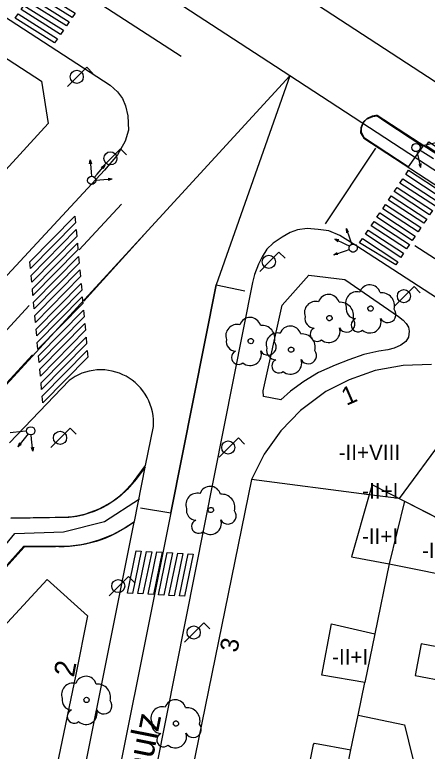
# Model space of a CAD drawing. Extents: x 282771 to 285132, y 4823109 to 4825496.
# Drawn here: x 284683.9 to 284723.9, y 4823934 to 4824005.5 of the extents above; entities that cross this region are included whole.
import ezdxf

# ---------------------------------------------------------------- set-up
doc = ezdxf.new("R2010")
doc.units = 0
for name, color, linetype in [('ACERA-BORDILLO', 7, 'Continuous'), ('ARBOL', 7, 'Continuous'), ('BORDILLO', 7, 'Continuous'), ('CALLE-EJE', 7, 'Continuous'), ('CALLE-TEXTO', 7, 'Continuous'), ('CARRIL-BICI-AREA', 7, 'Continuous'), ('CARRIL-BICI-EJE', 7, 'Continuous'), ('EDIFICIO', 7, 'Continuous'), ('FAROLA', 7, 'Continuous'), ('INTERIOR-EDIFICIO', 7, 'Continuous'), ('MEDIANERA', 7, 'Continuous'), ('NUM-LOCAL', 7, 'Continuous'), ('NUM-PORTAL', 7, 'Continuous'), ('PASO-PEATONES', 7, 'Continuous'), ('SEMAFORO', 7, 'Continuous'), ('SENAL-VIARIA', 7, 'Continuous'), ('TXT-ALTURA-EDIFICIO', 7, 'Continuous'), ('ZONA-VERDE', 7, 'Continuous')]:
    doc.layers.add(name, color=color, linetype=linetype)

msp = doc.modelspace()

# ---------------------------------------------------------------- linework, layer by layer
at = {"layer": 'ACERA-BORDILLO'}
for points in [[(284661.523, 4824019.231), (284693.165, 4823998.66), (284693.893, 4823998.012), (284694.379, 4823997.348), (284694.654, 4823996.635), (284694.897, 4823995.679), (284694.946, 4823994.286), (284694.638, 4823993.217), (284693.893, 4823991.888), (284692.614, 4823990.414)], [(284692.789, 4824019.853), (284728.968, 4823996.225), (284791.718, 4823955.446), (284851.145, 4823916.741), (284851.625, 4823916.474), (284852.142, 4823916.273), (284852.681, 4823916.146), (284853.228, 4823916.094), (284857.609, 4823915.985), (284861.006, 4823915.985), (284863.68, 4823916.208), (284867.77, 4823917.047), (284869.552, 4823917.605), (284871.167, 4823918.886), (284872.559, 4823920.446), (284873.561, 4823921.895), (284874.452, 4823923.845), (284874.786, 4823927.244), (284867.771, 4823950.756), (284866.522, 4823956.415), (284854.868, 4823994.087)], [(284692.614, 4823990.414), (284677.009, 4823973.596), (284675.139, 4823975.07), (284661.72, 4823960.387), (284663.518, 4823958.799), (284661.688, 4823956.677), (284659.729, 4823958.411), (284649.895, 4823947.676), (284651.736, 4823945.975), (284649.725, 4823943.764), (284647.741, 4823945.351), (284637.699, 4823934.571), (284639.771, 4823932.773), (284637.819, 4823930.561), (284635.779, 4823932.319), (284626.116, 4823921.915), (284627.986, 4823920.157), (284626.144, 4823918.002), (284624.076, 4823919.703), (284613.312, 4823907.918), (284615.125, 4823906.226), (284613.457, 4823904.266), (284611.563, 4823905.821)], [(284745.478, 4823964.605), (284717.022, 4823983.072), (284715.441, 4823984.067), (284714.376, 4823984.511), (284713.345, 4823984.653), (284712.28, 4823984.725), (284711.338, 4823984.6), (284710.628, 4823984.334), (284709.864, 4823983.907), (284708.976, 4823983.303), (284708.372, 4823982.717), (284707.928, 4823981.988), (284707.573, 4823981.259), (284707.178, 4823980.285), (284706.978, 4823979.505), (284690.187, 4823894.904)], [(284673.592, 4823846.925), (284695.499, 4823956.218), (284694.658, 4823955.663), (284694.213, 4823955.395), (284693.753, 4823955.146), (284693.282, 4823954.917), (284692.799, 4823954.708), (284692.307, 4823954.52), (284691.806, 4823954.354), (284691.298, 4823954.21), (284690.785, 4823954.089), (284690.269, 4823953.991), (284689.749, 4823953.916), (284689.23, 4823953.864), (284688.711, 4823953.835), (284688.194, 4823953.829), (284687.68, 4823953.845)], [(284687.873, 4823953.836), (284684.806, 4823953.79), (284677.141, 4823945.327), (284676.647, 4823945.411), (284676.251, 4823945.432), (284675.851, 4823945.404), (284675.453, 4823945.328), (284675.068, 4823945.204), (284674.704, 4823945.035), (284674.367, 4823944.827), (284674.063, 4823944.587), (284597.523, 4823861.106)]]:
    msp.add_lwpolyline(points, dxfattribs=at)
at = {"layer": 'ARBOL'}
msp.add_circle((284690.876, 4823938.959), 0.255, dxfattribs=at)
for centre, radius, start, end in [((284690.806, 4823940.219), 1.038, 15.64228, 161.38435), ((284689.546, 4823939.489), 1.097, 75.4318, 200.55608), ((284691.936, 4823939.219), 1.272, 345.03273, 95.79925), ((284689.436, 4823938.919), 0.935, 168.59898, 268.13236), ((284692.546, 4823938.389), 0.797, 208.96246, 38.99103), ((284689.676, 4823937.369), 0.672, 113.73672, 309.4725), ((284690.816, 4823937.669), 1.086, 228.95447, 17.92796)]:
    msp.add_arc(centre, radius, start, end, dxfattribs=at)
for centre, major_axis, ratio, start_param, end_param in [((284718.368, 4823978.225), (0.578, 0.863), 0.999978, 5.575729, 8.119408), ((284717.108, 4823977.495), (0.611, 0.911), 0.999978, 0.336068, 2.519899), ((284719.498, 4823977.225), (0.708, 1.057), 0.999978, 5.041492, 6.974732), ((284713.118, 4823976.565), (0.611, 0.911), 0.999978, 0.336205, 2.520036), ((284714.378, 4823977.295), (0.578, 0.863), 0.999978, 5.575867, 8.119545), ((284715.508, 4823976.295), (0.708, 1.057), 0.999978, 5.041629, 6.97487), ((284716.998, 4823976.925), (-0.521, -0.777), 0.999978, 5.103735, 6.84092), ((284720.108, 4823976.395), (-0.444, -0.662), 0.999978, 5.80821, 9.124834), ((284706.743, 4823975.06), (0.644, 0.815), 0.999979, 5.653909, 8.197588), ((284713.008, 4823975.995), (-0.521, -0.777), 0.999978, 5.103872, 6.841057), ((284716.118, 4823975.465), (-0.444, -0.662), 0.999978, 5.808348, 9.124972), ((284717.238, 4823975.375), (-0.374, -0.558), 0.999978, 4.146208, 7.562441), ((284718.378, 4823975.675), (-0.604, -0.902), 0.999978, 6.157137, 8.757214), ((284705.483, 4823974.33), (0.68, 0.861), 0.999979, 0.414248, 2.598079), ((284707.873, 4823974.06), (0.789, 0.999), 0.999979, 5.119672, 7.052912), ((284710.658, 4823974.225), (0.578, 0.863), 0.999978, 5.576081, 8.11976), ((284713.248, 4823974.445), (-0.374, -0.558), 0.999978, 4.146345, 7.562579), ((284714.388, 4823974.745), (-0.604, -0.902), 0.999978, 6.157274, 8.757352), ((284709.398, 4823973.495), (0.611, 0.911), 0.999978, 0.33642, 2.52025), ((284711.788, 4823973.225), (0.709, 1.057), 0.999978, 5.041844, 6.975084), ((284705.373, 4823973.76), (-0.58, -0.734), 0.999979, 5.181915, 6.9191), ((284708.483, 4823973.23), (-0.494, -0.625), 0.999979, 5.88639, 9.203015), ((284705.613, 4823972.21), (-0.416, -0.527), 0.999979, 4.224388, 7.640621), ((284706.753, 4823972.51), (-0.673, -0.852), 0.999979, 6.235317, 8.835395), ((284709.288, 4823972.925), (-0.521, -0.777), 0.999978, 5.104086, 6.841272), ((284712.398, 4823972.395), (-0.444, -0.662), 0.999978, 5.808562, 9.125186), ((284709.528, 4823971.375), (-0.374, -0.558), 0.999978, 4.146559, 7.562793), ((284710.668, 4823971.675), (-0.605, -0.902), 0.999978, 6.157489, 8.757566), ((284702.869, 4823958.661), (0.644, 0.815), 0.999979, 5.653909, 8.197588), ((284701.609, 4823957.931), (0.68, 0.861), 0.999979, 0.414248, 2.598079), ((284703.999, 4823957.661), (0.789, 0.999), 0.999979, 5.119672, 7.052912), ((284701.499, 4823957.361), (-0.58, -0.734), 0.999979, 5.181915, 6.9191), ((284704.609, 4823956.831), (-0.494, -0.625), 0.999979, 5.88639, 9.203015), ((284701.739, 4823955.811), (-0.416, -0.527), 0.999979, 4.224388, 7.640621), ((284702.879, 4823956.111), (-0.673, -0.852), 0.999979, 6.235317, 8.835395), ((284699.483, 4823937.932), (0.644, 0.815), 0.999979, 5.653909, 8.197588), ((284698.223, 4823937.202), (0.68, 0.861), 0.999979, 0.414248, 2.598079), ((284700.613, 4823936.932), (0.789, 0.999), 0.999979, 5.119672, 7.052912), ((284698.113, 4823936.632), (-0.58, -0.734), 0.999979, 5.181915, 6.9191), ((284701.223, 4823936.102), (-0.494, -0.625), 0.999979, 5.88639, 9.203015), ((284698.353, 4823935.082), (-0.416, -0.527), 0.999979, 4.224388, 7.640621), ((284699.493, 4823935.382), (-0.673, -0.852), 0.999979, 6.235317, 8.835395)]:
    msp.add_ellipse(centre, major_axis=major_axis, ratio=ratio, start_param=start_param, end_param=end_param, dxfattribs=at)
for centre, major_axis, ratio in [((284718.438, 4823976.965), (0.142, 0.211), 0.999978), ((284714.448, 4823976.035), (0.142, 0.211), 0.999978), ((284706.813, 4823973.8), (0.158, 0.2), 0.999979), ((284710.728, 4823972.965), (0.142, 0.211), 0.999978), ((284702.939, 4823957.401), (0.158, 0.2), 0.999979), ((284699.553, 4823936.672), (0.158, 0.2), 0.999979)]:
    msp.add_ellipse(centre, major_axis=major_axis, ratio=ratio, dxfattribs=at)
at = {"layer": 'BORDILLO'}
for points in [[(284718.965, 4823995.713), (284718.61, 4823995.642), (284718.095, 4823995.411), (284717.722, 4823995.055), (284717.509, 4823994.522), (284717.473, 4823994.025), (284717.775, 4823993.492), (284822.857, 4823924.922), (284824.58, 4823923.892), (284827.386, 4823922.31), (284829.624, 4823921.155), (284834.083, 4823919.094), (284836.623, 4823918.027), (284837.653, 4823917.761), (284838.487, 4823917.636), (284838.914, 4823917.672), (284719.086, 4823995.718), (284718.965, 4823995.713)], [(284683.518, 4823956.637), (284687.83, 4823956.701), (284688.656, 4823956.696), (284689.078, 4823956.722), (284689.506, 4823956.769), (284689.938, 4823956.837), (284690.372, 4823956.928), (284690.807, 4823957.041), (284691.24, 4823957.177), (284691.671, 4823957.337), (284692.097, 4823957.52), (284692.516, 4823957.727), (284692.927, 4823957.957), (284693.327, 4823958.209), (284693.716, 4823958.482), (284694.09, 4823958.777), (284694.449, 4823959.091), (284694.791, 4823959.424), (284695.115, 4823959.774), (284695.418, 4823960.139), (284696.603, 4823961.725), (284697.359, 4823965.498), (284697.374, 4823965.848), (284697.365, 4823966.205), (284697.33, 4823966.565), (284697.269, 4823966.927), (284697.181, 4823967.287), (284697.065, 4823967.643), (284696.924, 4823967.991), (284696.757, 4823968.329), (284696.565, 4823968.654), (284696.351, 4823968.963), (284696.116, 4823969.253), (284695.862, 4823969.524), (284695.593, 4823969.773), (284695.31, 4823970), (284695.016, 4823970.202), (284694.715, 4823970.381), (284694.402, 4823970.539), (284694.073, 4823970.677), (284693.73, 4823970.794), (284693.375, 4823970.887), (284693.011, 4823970.955), (284692.639, 4823970.996), (284692.263, 4823971.011), (284691.887, 4823970.997), (284691.512, 4823970.956), (284691.142, 4823970.888), (284690.78, 4823970.794), (284690.429, 4823970.674), (284690.091, 4823970.531), (284689.769, 4823970.366), (284689.463, 4823970.182), (284689.176, 4823969.981), (284683.387, 4823963.931)]]:
    msp.add_lwpolyline(points, dxfattribs=at)
at = {"layer": 'CALLE-EJE'}
msp.add_line((284710.618, 4823999.553), (284662.428, 4824031.037), dxfattribs=at)
for points in [[(284589.906, 4823868.06), (284710.618, 4823999.553)], [(284710.618, 4823999.553), (284703.445, 4823979.27), (284699.053, 4823957.14), (284684.834, 4823885.994)], [(284759.228, 4823967.795), (284710.618, 4823999.553)]]:
    msp.add_lwpolyline(points, dxfattribs=at)
at = {"layer": 'CARRIL-BICI-AREA'}
msp.add_lwpolyline([(284677.142, 4823945.362), (284684.774, 4823953.877), (284688.14, 4823953.897), (284689.305, 4823953.917), (284690.368, 4823954.061), (284691.216, 4823954.245), (284692.085, 4823954.51), (284692.943, 4823954.817), (284693.485, 4823955.062), (284694.425, 4823955.573), (284695.518, 4823956.298), (284696.575, 4823961.571), (284695.69, 4823960.402), (284694.831, 4823959.383), (284694.177, 4823958.793), (284693.629, 4823958.353), (284692.932, 4823957.902), (284692.32, 4823957.569), (284691.601, 4823957.269), (284691.011, 4823957.054), (284690.507, 4823956.915), (284689.916, 4823956.775), (284689.144, 4823956.668), (284683.522, 4823956.576)], dxfattribs=at)
at = {"layer": 'CARRIL-BICI-EJE'}
msp.add_lwpolyline([(284442.535, 4823694.388), (284565.763, 4823829.056), (284570.516, 4823831.037), (284577.227, 4823838.36), (284578.718, 4823842.929), (284672.905, 4823945.587), (284677.35, 4823947.137), (284683.906, 4823955.109), (284688.635, 4823955.272), (284692.631, 4823956.292), (284696.015, 4823958.495)], dxfattribs=at)
at = {"layer": 'EDIFICIO'}
for points in [[(284587.273, 4823939.556), (284635.083, 4823992.385), (284646.703, 4824005.225), (284657.283, 4824016.915), (284659.733, 4824017.015), (284672.982, 4824007.845), (284686.492, 4823999.035), (284687.162, 4823994.945), (284674.712, 4823981.375), (284662.253, 4823967.795), (284608.403, 4823909.076), (284605.583, 4823905.976), (284597.183, 4823896.726), (284593.823, 4823897.326), (284593.083, 4823901.756), (284590.943, 4823917.016), (284587.273, 4823939.556)], [(284724.368, 4823971.525), (284721.608, 4823971.435), (284718.888, 4823970.935), (284716.368, 4823970.055), (284714.108, 4823968.895), (284711.648, 4823967.055), (284709.718, 4823965.075), (284708.118, 4823962.825), (284706.878, 4823960.365), (284701.077, 4823931.974), (284698.277, 4823918.324), (284695.867, 4823906.584), (284693.297, 4823894.654), (284693.957, 4823892.774), (284712.477, 4823898.084), (284731.707, 4823903.244)], [(284636.133, 4823895.406), (284641.403, 4823901.126), (284665.353, 4823927.146), (284671.232, 4823933.536), (284687.052, 4823950.656), (284690.972, 4823947.136), (284689.842, 4823941.436), (284687.312, 4823929.286), (284685.572, 4823920.636), (284683.902, 4823912.356), (284681.772, 4823901.826), (284678.522, 4823885.796), (284672.733, 4823857.187)]]:
    msp.add_lwpolyline(points, dxfattribs=at)
at = {"layer": 'FAROLA'}
for p, q in [((284690.904, 4824000.391), (284689.964, 4823999.461)), ((284691.494, 4823999.801), (284690.904, 4824000.391)), ((284689.964, 4823999.461), (284689.034, 4823998.521)), ((284694.172, 4823992.475), (284693.232, 4823991.545)), ((284694.762, 4823991.885), (284694.172, 4823992.475)), ((284693.232, 4823991.545), (284692.302, 4823990.605)), ((284709.549, 4823982.432), (284708.609, 4823981.502)), ((284710.139, 4823981.842), (284709.549, 4823982.432)), ((284708.609, 4823981.502), (284707.679, 4823980.562)), ((284722.657, 4823979.09), (284721.717, 4823978.16)), ((284723.247, 4823978.5), (284722.657, 4823979.09)), ((284721.717, 4823978.16), (284720.787, 4823977.22)), ((284689.281, 4823965.341), (284688.342, 4823964.411)), ((284689.871, 4823964.751), (284689.281, 4823965.341)), ((284688.342, 4823964.411), (284687.412, 4823963.471)), ((284705.608, 4823964.396), (284704.668, 4823963.466)), ((284706.198, 4823963.806), (284705.608, 4823964.396)), ((284704.668, 4823963.466), (284703.738, 4823962.526)), ((284694.932, 4823950.946), (284693.992, 4823950.016)), ((284695.522, 4823950.356), (284694.932, 4823950.946)), ((284693.992, 4823950.016), (284693.062, 4823949.076)), ((284693.992, 4823950.016), (284693.992, 4823950.016)), ((284702.254, 4823946.442), (284701.314, 4823945.512)), ((284702.844, 4823945.852), (284702.254, 4823946.442)), ((284701.314, 4823945.512), (284700.384, 4823944.572))]:
    msp.add_line(p, q, dxfattribs=at)
for centre, radius in [((284689.924, 4823999.461), 0.637), ((284693.192, 4823991.545), 0.637), ((284708.569, 4823981.502), 0.638), ((284721.677, 4823978.16), 0.638), ((284688.302, 4823964.411), 0.637), ((284704.628, 4823963.466), 0.638), ((284693.952, 4823950.016), 0.637), ((284701.274, 4823945.512), 0.638)]:
    msp.add_circle(centre, radius, dxfattribs=at)
at = {"layer": 'INTERIOR-EDIFICIO'}
for points in [[(284725.188, 4823956.476), (284718.608, 4823959.855), (284718.318, 4823958.885), (284716.578, 4823952.855), (284720.258, 4823952.165), (284727.818, 4823950.655), (284729.736, 4823953.472), (284732.418, 4823957.775), (284727.588, 4823960.815), (284725.198, 4823956.495)], [(284718.858, 4823945.375), (284717.883, 4823940.645), (284713.697, 4823941.355), (284714.637, 4823946.355), (284718.858, 4823945.375)], [(284723.337, 4823944.395), (284722.767, 4823941.325), (284725.837, 4823940.755), (284726.407, 4823943.825), (284723.337, 4823944.395)], [(284717.177, 4823923.664), (284717.647, 4823926.224), (284718.017, 4823928.095), (284715.417, 4823928.684), (284711.878, 4823929.497), (284712.917, 4823934.625), (284713.007, 4823934.745), (284716.537, 4823934.105), (284716.82, 4823935.491), (284717.227, 4823937.485), (284721.727, 4823936.545), (284724.137, 4823926.765), (284722.447, 4823927.125), (284722.007, 4823925.255), (284721.477, 4823922.904)]]:
    msp.add_lwpolyline(points, dxfattribs=at)
at = {"layer": 'MEDIANERA'}
for p, q in [((284729.898, 4823970.365), (284721.218, 4823958.515)), ((284721.218, 4823958.515), (284721.738, 4823958.245))]:
    msp.add_line(p, q, dxfattribs=at)
for points in [[(284721.218, 4823958.515), (284718.318, 4823958.885), (284706.878, 4823960.365)], [(284721.738, 4823958.245), (284720.258, 4823952.165), (284718.858, 4823945.375)], [(284721.738, 4823958.245), (284725.198, 4823956.495), (284729.736, 4823953.472), (284730.618, 4823952.885), (284737.718, 4823948.145), (284738.798, 4823947.435)], [(284715.417, 4823928.684), (284716.535, 4823934.105), (284716.82, 4823935.491), (284717.231, 4823937.484), (284717.883, 4823940.645)]]:
    msp.add_lwpolyline(points, dxfattribs=at)
at = {"layer": 'PASO-PEATONES'}
for points in [[(284689.481, 4824005.226), (284685.653, 4824007.634), (284685.937, 4824008.047), (284689.765, 4824005.639)], [(284688.913, 4824004.402), (284685.086, 4824006.81), (284685.37, 4824007.222), (284689.197, 4824004.814)], [(284688.346, 4824003.578), (284684.518, 4824005.986), (284684.802, 4824006.398), (284688.629, 4824003.99)], [(284687.778, 4824002.753), (284683.951, 4824005.161), (284684.234, 4824005.574), (284688.062, 4824003.166)], [(284723.823, 4823992.753), (284724.103, 4823993.167), (284727.538, 4823990.924), (284727.259, 4823990.509)], [(284721.852, 4823989.973), (284722.131, 4823990.387), (284725.567, 4823988.144), (284725.287, 4823987.729)], [(284721.292, 4823989.144), (284721.572, 4823989.558), (284725.008, 4823987.314), (284724.728, 4823986.9)], [(284720.733, 4823988.315), (284721.013, 4823988.729), (284724.448, 4823986.485), (284724.168, 4823986.071)], [(284720.173, 4823987.486), (284720.453, 4823987.9), (284723.889, 4823985.656), (284723.609, 4823985.242)], [(284719.614, 4823986.657), (284719.894, 4823987.071), (284723.329, 4823984.827), (284723.05, 4823984.413)], [(284685.434, 4823980.839), (284685.374, 4823981.49), (284689.74, 4823985.928), (284689.8, 4823985.276)], [(284719.054, 4823985.828), (284719.334, 4823986.242), (284722.77, 4823983.998), (284722.49, 4823983.584)], [(284718.495, 4823984.999), (284718.775, 4823985.413), (284722.21, 4823983.169), (284721.931, 4823982.755)], [(284685.554, 4823979.535), (284685.494, 4823980.187), (284689.86, 4823984.625), (284689.921, 4823983.973)], [(284717.936, 4823984.17), (284718.215, 4823984.584), (284721.651, 4823982.34), (284721.371, 4823981.926)], [(284717.37, 4823983.332), (284717.656, 4823983.755), (284721.091, 4823981.511), (284720.884, 4823981.204)], [(284685.675, 4823978.231), (284685.614, 4823978.883), (284689.981, 4823983.321), (284690.041, 4823982.669)], [(284685.795, 4823976.928), (284685.735, 4823977.58), (284690.101, 4823982.018), (284690.161, 4823981.366)], [(284685.915, 4823975.624), (284685.855, 4823976.276), (284690.221, 4823980.714), (284690.281, 4823980.062)], [(284686.035, 4823974.321), (284685.975, 4823974.973), (284690.342, 4823979.41), (284690.402, 4823978.759)], [(284686.156, 4823973.017), (284686.095, 4823973.669), (284690.462, 4823978.107), (284690.522, 4823977.455)], [(284686.276, 4823971.714), (284686.216, 4823972.365), (284690.582, 4823976.803), (284690.642, 4823976.151)], [(284686.396, 4823970.41), (284686.336, 4823971.062), (284690.702, 4823975.5), (284690.762, 4823974.848)], [(284686.516, 4823969.106), (284686.456, 4823969.758), (284690.823, 4823974.196), (284690.883, 4823973.544)], [(284686.637, 4823967.803), (284686.577, 4823968.455), (284690.943, 4823972.892), (284691.003, 4823972.24)], [(284695.344, 4823949.308), (284694.839, 4823949.337), (284695.682, 4823953.44), (284696.187, 4823953.412)], [(284696.353, 4823949.251), (284695.848, 4823949.28), (284696.691, 4823953.383), (284697.196, 4823953.354)], [(284697.362, 4823949.194), (284696.857, 4823949.222), (284697.701, 4823953.326), (284698.205, 4823953.297)], [(284698.371, 4823949.136), (284697.866, 4823949.165), (284698.71, 4823953.269), (284699.214, 4823953.24)], [(284699.38, 4823949.079), (284698.876, 4823949.108), (284699.719, 4823953.211), (284700.223, 4823953.183)], [(284700.389, 4823949.022), (284699.885, 4823949.051), (284700.728, 4823953.154), (284701.233, 4823953.125)]]:
    msp.add_lwpolyline(points, close=True, dxfattribs=at)
at = {"layer": 'SEMAFORO'}
for p, q in [((284723.625, 4823992.78), (284723.235, 4823992.69)), ((284724.794, 4823993.051), (284723.625, 4823992.78)), ((284722.935, 4823992.21), (284723.026, 4823991.82)), ((284723.181, 4823992.39), (284723.517, 4823992.18)), ((284723.517, 4823992.18), (284724.537, 4823991.544)), ((284691.154, 4823991.014), (284691.226, 4823991.4)), ((284691.226, 4823991.4), (284691.314, 4823990.203)), ((284691.226, 4823991.4), (284691.353, 4823991.028)), ((284723.026, 4823991.82), (284723.296, 4823990.651)), ((284691.89, 4823990.005), (284692.675, 4823990.915)), ((284692.34, 4823990.7), (284692.675, 4823990.915)), ((284692.511, 4823990.552), (284692.675, 4823990.915)), ((284723.113, 4823990.999), (284723.296, 4823990.651)), ((284723.308, 4823991.044), (284723.296, 4823990.651)), ((284691.314, 4823990.203), (284691.343, 4823989.804)), ((284691.631, 4823989.705), (284691.89, 4823990.005)), ((284691.771, 4823989.434), (284692.17, 4823989.464)), ((284692.17, 4823989.464), (284693.367, 4823989.552)), ((284692.981, 4823989.624), (284693.367, 4823989.552)), ((284692.995, 4823989.424), (284693.367, 4823989.552)), ((284716.489, 4823983.589), (284716.092, 4823984.721)), ((284716.123, 4823984.329), (284716.092, 4823984.721)), ((284716.312, 4823984.396), (284716.092, 4823984.721)), ((284716.041, 4823983.177), (284714.957, 4823983.697)), ((284715.252, 4823983.43), (284714.957, 4823983.697)), ((284715.35, 4823983.634), (284714.957, 4823983.697)), ((284716.622, 4823983.211), (284716.489, 4823983.589)), ((284716.398, 4823983.005), (284716.041, 4823983.177)), ((284714.868, 4823982.171), (284716, 4823982.569)), ((284714.868, 4823982.171), (284715.193, 4823982.391)), ((284715.259, 4823982.202), (284714.868, 4823982.171)), ((284716, 4823982.569), (284716.377, 4823982.701)), ((284684.665, 4823965.008), (284683.472, 4823964.885)), ((284685.063, 4823965.049), (284684.665, 4823965.008)), ((284684.961, 4823964.475), (284684.203, 4823963.543)), ((284685.211, 4823964.782), (284684.961, 4823964.475)), ((284685.543, 4823964.294), (284685.502, 4823964.692)), ((284685.666, 4823963.1), (284685.543, 4823964.294)), ((284684.356, 4823963.91), (284684.203, 4823963.543)), ((284684.532, 4823963.768), (284684.203, 4823963.543)), ((284685.666, 4823963.1), (284685.527, 4823963.468)), ((284685.726, 4823963.488), (284685.666, 4823963.1))]:
    msp.add_line(p, q, dxfattribs=at)
for centre in [(284691.372, 4823989.405), (284685.461, 4823965.09)]:
    msp.add_circle(centre, 0.4, dxfattribs=at)
for centre, major_axis in [((284722.845, 4823992.599), (-0.147, -0.372)), ((284716.755, 4823982.834), (0.105, 0.386))]:
    msp.add_ellipse(centre, major_axis=major_axis, ratio=0.999978, dxfattribs=at)
at = {"layer": 'SENAL-VIARIA'}
for p, q in [((284714.073, 4823985.189), (284718.953, 4823992.528)), ((284722.749, 4823983.098), (284846.571, 4823902.504))]:
    msp.add_line(p, q, dxfattribs=at)
for points in [[(284691.258, 4824007.203), (284700.05, 4824001.461)], [(284690.161, 4823982.652), (284694.278, 4823987.096)], [(284690.626, 4823977.695), (284696.534, 4823984.211)], [(284696.099, 4823957.628), (284699.053, 4823957.14), (284703.445, 4823979.27), (284706.236, 4823978.688)], [(284685.302, 4823977.27), (284600.092, 4823884.332)], [(284685.643, 4823972.463), (284601.045, 4823880.194)]]:
    msp.add_lwpolyline(points, dxfattribs=at)
at = {"layer": 'ZONA-VERDE'}
for p, q in [((284718.056, 4823995.351), (284718.664, 4823995.613)), ((284718.664, 4823995.613), (284719.065, 4823995.665)), ((284719.065, 4823995.665), (284719.836, 4823995.166)), ((284717.551, 4823994.516), (284717.76, 4823995.027)), ((284717.76, 4823995.027), (284718.056, 4823995.351)), ((284719.836, 4823995.166), (284723.527, 4823992.715)), ((284717.545, 4823994.052), (284717.551, 4823994.516)), ((284717.841, 4823993.507), (284717.545, 4823994.052)), ((284722.095, 4823990.726), (284717.841, 4823993.507)), ((284723.527, 4823992.715), (284722.095, 4823990.726)), ((284709.868, 4823977.295), (284712.434, 4823980.189)), ((284712.434, 4823980.189), (284715.932, 4823979.783)), ((284715.932, 4823979.783), (284721.15, 4823976.201)), ((284708.013, 4823968.985), (284709.868, 4823977.295)), ((284721.15, 4823976.201), (284721.607, 4823975.833)), ((284721.607, 4823975.833), (284721.908, 4823975.51)), ((284721.908, 4823975.51), (284722.12, 4823975.153)), ((284722.12, 4823975.153), (284722.176, 4823974.754)), ((284722.131, 4823974.196), (284721.853, 4823973.75)), ((284722.176, 4823974.754), (284722.131, 4823974.196)), ((284721.853, 4823973.75), (284721.384, 4823973.393)), ((284719.254, 4823972.835), (284717.782, 4823972.512)), ((284720.102, 4823972.969), (284719.254, 4823972.835)), ((284720.737, 4823973.114), (284720.102, 4823972.969)), ((284721.384, 4823973.393), (284720.737, 4823973.114)), ((284716.321, 4823971.998), (284715.005, 4823971.463)), ((284717.782, 4823972.512), (284716.321, 4823971.998)), ((284715.005, 4823971.463), (284713.387, 4823970.738)), ((284713.387, 4823970.738), (284711.971, 4823969.868)), ((284711.971, 4823969.868), (284710.666, 4823968.942)), ((284708.044, 4823968.438), (284708.013, 4823968.985)), ((284709.746, 4823968.114), (284708.044, 4823968.438)), ((284710.666, 4823968.942), (284709.746, 4823968.114))]:
    msp.add_line(p, q, dxfattribs=at)

# ---------------------------------------------------------------- texts
at = {"layer": 'CALLE-TEXTO'}
msp.add_text('Avenida de Schulz', height=2.5, rotation=78.71537, dxfattribs=at).set_placement((284692.725, 4823910.264))
at = {"layer": 'NUM-LOCAL'}
msp.add_text('2', height=2, rotation=79.56256, dxfattribs=at).set_placement((284689.64, 4823941.098))
at = {"layer": 'NUM-PORTAL'}
for s, rotation, p in [('1', 23.49059, (284716.096, 4823967.509)), ('3', 78.27956, (284705.492, 4823943.493))]:
    msp.add_text(s, height=1.75, rotation=rotation, dxfattribs=at).set_placement(p)
at = {"layer": 'TXT-ALTURA-EDIFICIO'}
for s, p in [('-II+VIII', (284715.344, 4823962.255)), ('-II+I', (284717.624, 4823958.515)), ('-II+I', (284717.604, 4823954.115)), ('-II+I', (284723.434, 4823952.735)), ('-II+I', (284714.704, 4823942.395))]:
    msp.add_text(s, height=1.5, rotation=0.0006, dxfattribs=at).set_placement(p)

doc.saveas('drawing.dxf')
